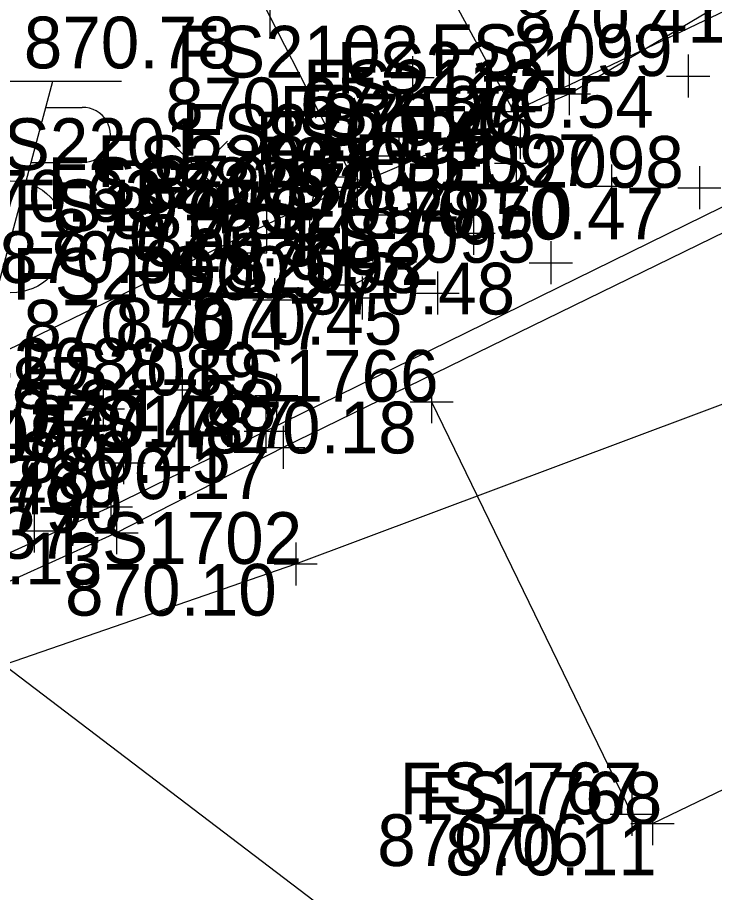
# Model space of a CAD drawing. Extents: x 1479420 to 1479833, y 379731 to 380103.
# Drawn here: x 1479672.65 to 1479688.81, y 379937.22 to 379957.51 of the extents above; entities that cross this region are included whole.
import ezdxf

# ---------------------------------------------------------------- set-up
doc = ezdxf.new("R2010")
doc.units = 0
for name, color, linetype in [('PM_X_CL_Double_Solid', 7, 'Continuous'), ('PM_X_Crosswalk', 7, 'Continuous'), ('PM_X_Stop_Line', 7, 'Continuous'), ('PV_X_Curb', 7, 'Continuous'), ('PV_X_Walk', 7, 'Continuous'), ('SV_X_Random_Point', 7, 'Continuous'), ('SV_X_Shot_Marker', 7, 'Continuous'), ('SV_X_Text_Elevation', 7, 'Continuous'), ('SV_X_Text_Name', 7, 'Continuous'), ('UT_X_Gas', 7, 'Continuous'), ('UT_X_Gas_Cells', 7, 'Continuous'), ('UT_X_Misc_Cells', 7, 'Continuous'), ('UT_X_Sanitary_Line', 7, 'Continuous')]:
    doc.layers.add(name, color=color, linetype=linetype)

msp = doc.modelspace()

# ---------------------------------------------------------------- linework, layer by layer
at = {"layer": 'PM_X_CL_Double_Solid'}
msp.add_lwpolyline([(1479687.377, 379938.814), (1479706.5, 379948.023), (1479725.914, 379957.781), (1479746.012, 379967.724), (1479779.432, 379984.272), (1479805.773, 379996.992), (1479815.711, 380001.699)], dxfattribs=at)
at = {"layer": 'PM_X_Crosswalk'}
msp.add_line((1479696.985, 379923.758), (1479671.854, 379942.855), dxfattribs=at)
at = {"layer": 'PM_X_Stop_Line'}
msp.add_line((1479682.255, 379948.599), (1479686.899, 379939.03), dxfattribs=at)
at = {"layer": 'PV_X_Curb'}
for points in [[(1479791.59, 380003.464), (1479772.982, 379994.381), (1479762.438, 379989.23), (1479737.891, 379977.225), (1479720.638, 379968.611), (1479698.71, 379957.883), (1479678.409, 379947.915), (1479674.816, 379946.157), (1479670.835, 379944.353), (1479668.74, 379943.532), (1479666.343, 379942.649), (1479664.179, 379942.195), (1479661.876, 379941.9), (1479659.999, 379941.971), (1479653.935, 379943.268), (1479649.182, 379945.527), (1479644.261, 379948.889), (1479643.432, 379949.993), (1479639.011, 379953.958), (1479638.818, 379953.848), (1479620.557, 379971.482), (1479582.44, 380008.391)], [(1479791.848, 380002.989), (1479773.254, 379993.873), (1479762.766, 379988.772), (1479738.122, 379976.643), (1479720.845, 379968.214), (1479698.694, 379957.239), (1479678.815, 379947.539), (1479674.951, 379945.56), (1479671.194, 379943.855), (1479668.836, 379942.929), (1479666.481, 379942.243), (1479664.295, 379941.704), (1479662.026, 379941.397), (1479659.994, 379941.512), (1479654.023, 379942.767), (1479648.758, 379945.101), (1479643.81, 379948.553), (1479642.638, 379949.516), (1479640.65, 379951.389), (1479638.379, 379953.495), (1479620.029, 379971.274), (1479601.931, 379988.801), (1479602.178, 379989.373), (1479582.142, 380008.015)]]:
    msp.add_lwpolyline(points, dxfattribs=at)
at = {"layer": 'PV_X_Walk'}
for points in [[(1479697.028, 379961.469), (1479684.159, 379955.33), (1479680.855, 379961.435), (1479676.661, 379969.27), (1479670.256, 379981.373)], [(1479667.32, 379947.167), (1479666.943, 379951.265), (1479666.294, 379955.174), (1479665.724, 379959.058), (1479665.135, 379963.052), (1479664.561, 379966.951), (1479666.457, 379967.611), (1479668.439, 379968.319), (1479672.009, 379969.818), (1479674.225, 379965.709), (1479676.339, 379961.752), (1479678.506, 379957.53), (1479680.531, 379953.578)]]:
    msp.add_lwpolyline(points, dxfattribs=at)
at = {"layer": 'SV_X_Random_Point'}
for p, q in [((1479676.185, 379953.306), (1479677.519, 379954.641)), ((1479676.185, 379954.641), (1479677.519, 379953.306))]:
    msp.add_line(p, q, dxfattribs=at)
at = {"layer": 'SV_X_Shot_Marker'}
for p, q in [((1479678.506, 379958.03), (1479678.506, 379957.03)), ((1479681.814, 379956.617), (1479681.814, 379955.617)), ((1479688.205, 379956.652), (1479688.205, 379955.652)), ((1479685.442, 379956.242), (1479685.442, 379955.242)), ((1479681.314, 379956.117), (1479682.314, 379956.117)), ((1479681.814, 379956.117), (1479681.814, 379956.117)), ((1479687.705, 379956.152), (1479688.705, 379956.152)), ((1479688.205, 379956.152), (1479688.205, 379956.152)), ((1479684.159, 379955.83), (1479684.159, 379954.83)), ((1479684.942, 379955.742), (1479685.942, 379955.742)), ((1479685.442, 379955.742), (1479685.442, 379955.742)), ((1479683.659, 379955.33), (1479684.659, 379955.33)), ((1479684.159, 379955.33), (1479684.159, 379955.33)), ((1479684.31, 379955.222), (1479684.31, 379954.222)), ((1479681.497, 379954.802), (1479681.497, 379953.802)), ((1479683.81, 379954.722), (1479684.81, 379954.722)), ((1479684.215, 379954.628), (1479684.215, 379953.628)), ((1479684.31, 379954.722), (1479684.31, 379954.722)), ((1479680.997, 379954.302), (1479681.997, 379954.302)), ((1479681.497, 379954.302), (1479681.497, 379954.302)), ((1479683.715, 379954.128), (1479684.715, 379954.128)), ((1479684.215, 379954.128), (1479684.215, 379954.128)), ((1479680.531, 379954.078), (1479680.531, 379953.078)), ((1479686.423, 379954.099), (1479686.423, 379953.099)), ((1479688.463, 379954.061), (1479688.463, 379953.061)), ((1479679.157, 379953.565), (1479679.157, 379952.565)), ((1479680.031, 379953.578), (1479681.031, 379953.578)), ((1479680.531, 379953.578), (1479680.531, 379953.578)), ((1479685.923, 379953.599), (1479686.923, 379953.599)), ((1479686.423, 379953.599), (1479686.423, 379953.599)), ((1479687.963, 379953.561), (1479688.963, 379953.561)), ((1479688.463, 379953.561), (1479688.463, 379953.561)), ((1479681.314, 379953.436), (1479681.314, 379952.436)), ((1479678.657, 379953.065), (1479679.657, 379953.065)), ((1479679.157, 379953.065), (1479679.157, 379953.065)), ((1479680.814, 379952.936), (1479681.814, 379952.936)), ((1479681.314, 379952.936), (1479681.314, 379952.936)), ((1479683.227, 379953.006), (1479683.227, 379952.006)), ((1479682.727, 379952.506), (1479683.727, 379952.506)), ((1479683.227, 379952.506), (1479683.227, 379952.506)), ((1479685.019, 379952.322), (1479685.019, 379951.322)), ((1479684.519, 379951.822), (1479685.519, 379951.822)), ((1479685.019, 379951.822), (1479685.019, 379951.822)), ((1479680.644, 379951.505), (1479680.644, 379950.505)), ((1479682.393, 379951.62), (1479682.393, 379950.62)), ((1479678.61, 379951.462), (1479678.61, 379950.462)), ((1479681.893, 379951.12), (1479682.893, 379951.12)), ((1479682.393, 379951.12), (1479682.393, 379951.12)), ((1479678.11, 379950.962), (1479679.11, 379950.962)), ((1479678.61, 379950.962), (1479678.61, 379950.962)), ((1479680.144, 379951.005), (1479681.144, 379951.005)), ((1479680.644, 379951.005), (1479680.644, 379951.005)), ((1479676.472, 379949.376), (1479676.472, 379948.376)), ((1479678.656, 379949.246), (1479678.656, 379948.246)), ((1479682.255, 379949.099), (1479682.255, 379948.099)), ((1479674.637, 379948.934), (1479674.637, 379947.934)), ((1479675.972, 379948.876), (1479676.972, 379948.876)), ((1479676.472, 379948.876), (1479676.472, 379948.876)), ((1479678.156, 379948.746), (1479679.156, 379948.746)), ((1479678.656, 379948.746), (1479678.656, 379948.746)), ((1479681.755, 379948.599), (1479682.755, 379948.599)), ((1479682.255, 379948.599), (1479682.255, 379948.599)), ((1479674.137, 379948.434), (1479675.137, 379948.434)), ((1479674.637, 379948.434), (1479674.637, 379948.434)), ((1479678.409, 379948.415), (1479678.409, 379947.415)), ((1479678.815, 379948.039), (1479678.815, 379947.039)), ((1479677.909, 379947.915), (1479678.909, 379947.915)), ((1479678.409, 379947.915), (1479678.409, 379947.915)), ((1479675.113, 379947.683), (1479675.113, 379946.683)), ((1479678.315, 379947.539), (1479679.315, 379947.539)), ((1479678.815, 379947.539), (1479678.815, 379947.539)), ((1479674.613, 379947.183), (1479675.613, 379947.183)), ((1479675.113, 379947.183), (1479675.113, 379947.183)), ((1479674.816, 379946.657), (1479674.816, 379945.657)), ((1479673.039, 379946.101), (1479673.039, 379945.101)), ((1479674.316, 379946.157), (1479675.316, 379946.157)), ((1479674.816, 379946.157), (1479674.816, 379946.157)), ((1479674.951, 379946.06), (1479674.951, 379945.06)), ((1479672.539, 379945.601), (1479673.539, 379945.601)), ((1479673.039, 379945.601), (1479673.039, 379945.601)), ((1479674.451, 379945.56), (1479675.451, 379945.56)), ((1479674.951, 379945.56), (1479674.951, 379945.56)), ((1479679.103, 379945.337), (1479679.103, 379944.337)), ((1479678.603, 379944.837), (1479679.603, 379944.837)), ((1479679.103, 379944.837), (1479679.103, 379944.837)), ((1479686.899, 379939.53), (1479686.899, 379938.53)), ((1479687.377, 379939.314), (1479687.377, 379938.314)), ((1479686.399, 379939.03), (1479687.399, 379939.03)), ((1479686.899, 379939.03), (1479686.899, 379939.03)), ((1479686.877, 379938.814), (1479687.877, 379938.814)), ((1479687.377, 379938.814), (1479687.377, 379938.814))]:
    msp.add_line(p, q, dxfattribs=at)
at = {"layer": 'UT_X_Gas'}
msp.add_lwpolyline([(1479590.076, 380006.869), (1479598.835, 379999.983), (1479606.591, 379993.985), (1479615.604, 379985.249), (1479623.747, 379977.629), (1479632.184, 379969.538), (1479638.836, 379962.809), (1479646.785, 379955.438), (1479652.981, 379949.433), (1479657.465, 379945.964), (1479660.591, 379945.024), (1479670.935, 379949.08), (1479679.157, 379953.065), (1479685.442, 379955.742), (1479689.462, 379958.127), (1479696.956, 379963.013), (1479705.088, 379967.488), (1479713.465, 379971.226), (1479723.024, 379975.676), (1479732.065, 379980.116), (1479742.535, 379985.018)], dxfattribs=at)
at = {"layer": 'UT_X_Gas_Cells'}
for points in [[(1479680.9, 379953.316), (1479680.881, 379953.415), (1479680.822, 379953.513), (1479680.723, 379953.611), (1479680.586, 379953.729), (1479680.487, 379953.769), (1479680.408, 379953.788), (1479680.29, 379953.808), (1479680.054, 379953.808), (1479679.956, 379953.788), (1479679.896, 379953.769), (1479679.818, 379953.729), (1479679.66, 379953.611), (1479679.562, 379953.473), (1479679.503, 379953.316), (1479679.463, 379953.1), (1479679.424, 379952.785), (1479679.424, 379952.371), (1479679.444, 379952.037), (1479679.523, 379951.781), (1479679.641, 379951.544), (1479679.739, 379951.466), (1479679.857, 379951.387), (1479680.074, 379951.308), (1479680.29, 379951.308), (1479680.507, 379951.348), (1479680.586, 379951.387), (1479680.664, 379951.426), (1479680.743, 379951.505), (1479680.822, 379951.623), (1479680.9, 379951.8), (1479680.9, 379952.292), (1479680.487, 379952.292)], [(1479677.437, 379952.052), (1479678.437, 379952.052), (1479678.437, 379953.052), (1479677.437, 379953.052), (1479677.437, 379952.052)]]:
    msp.add_lwpolyline(points, dxfattribs=at)
at = {"layer": 'UT_X_Misc_Cells'}
for p, q in [((1479673.465, 379956.024), (1479671.859, 379950.024)), ((1479675.065, 379956.024), (1479671.865, 379956.024)), ((1479673.305, 379955.424), (1479674.155, 379955.424)), ((1479672.964, 379954.149), (1479674.155, 379954.149))]:
    msp.add_line(p, q, dxfattribs=at)
msp.add_circle((1479672.502, 379952.424), 1.3, dxfattribs=at)
msp.add_arc((1479674.168, 379954.787), 0.638, 268.8767, 91.1233, dxfattribs=at)
at = {"layer": 'UT_X_Sanitary_Line'}
msp.add_lwpolyline([(1479514.622, 379866.87), (1479542.109, 379880.195), (1479565.169, 379891.725), (1479588.442, 379902.577), (1479600.276, 379909.045), (1479620.421, 379921.063), (1479621.963, 379921.485), (1479624.647, 379923.417), (1479645.234, 379932.512), (1479652.585, 379935.616), (1479664.157, 379939.675), (1479679.103, 379944.837), (1479710.112, 379956.448), (1479736.037, 379968.233), (1479798.147, 379991.168), (1479820.4, 379999.933), (1479823.042, 380000.22)], dxfattribs=at)

# ---------------------------------------------------------------- texts
at = {"layer": 'SV_X_Text_Elevation'}
for s, p in [('870.41', (1479684.17, 379956.927)), ('870.78', (1479672.799, 379956.33)), ('870.54', (1479682.498, 379954.952)), ('870.67', (1479676.079, 379954.917)), ('870.48', (1479679.707, 379954.542)), ('870.54', (1479678.452, 379954.13)), ('870.51', (1479679.028, 379953.522)), ('870.57', (1479675.781, 379953.102)), ('870.55', (1479678.499, 379952.928)), ('870.63', (1479671.117, 379952.773)), ('870.55', (1479674.815, 379952.378)), ('870.50', (1479680.603, 379952.399)), ('870.47', (1479682.738, 379952.361)), ('870.52', (1479673.45, 379951.865)), ('870.54', (1479675.607, 379951.736)), ('870.54', (1479672.23, 379951.352)), ('870.52', (1479677.52, 379951.306)), ('870.48', (1479679.284, 379950.622)), ('870.45', (1479676.668, 379949.92)), ('870.50', (1479672.79, 379949.762)), ('870.47', (1479674.919, 379949.805)), ('870.47', (1479670.747, 379947.676)), ('870.44', (1479672.94, 379947.546)), ('870.47', (1479668.912, 379947.234)), ('870.18', (1479677.002, 379947.399)), ('870.45', (1479672.684, 379946.715)), ('870.17', (1479673.572, 379946.339)), ('870.46', (1479669.312, 379945.983)), ('870.37', (1479669.081, 379944.957)), ('870.13', (1479669.708, 379944.36)), ('870.10', (1479673.756, 379943.637)), ('870.06', (1479680.994, 379937.83)), ('870.11', (1479682.568, 379937.614))]:
    msp.add_text(s, height=1.2, dxfattribs=at).set_placement(p)
at = {"layer": 'SV_X_Text_Name'}
for s, p in [('FS2102', (1479676.344, 379956.117)), ('FS2099', (1479682.224, 379956.152)), ('FS2281', (1479680.056, 379955.742)), ('FS2112', (1479679.276, 379955.33)), ('FS2100', (1479678.727, 379954.722)), ('FS2101', (1479676.452, 379954.302)), ('FS2096', (1479678.168, 379954.128)), ('FS2201', (1479671.352, 379953.973)), ('FS2200', (1479674.494, 379953.578)), ('FS2097', (1479680.452, 379953.599)), ('FS2098', (1479682.482, 379953.561)), ('FS2282', (1479673.346, 379953.065)), ('FS2092', (1479675.352, 379952.936)), ('FS1975', (1479672.552, 379952.552)), ('FS2094', (1479677.265, 379952.506)), ('FS2095', (1479679.048, 379951.822)), ('FS2093', (1479676.422, 379951.12)), ('FS2090', (1479672.535, 379950.962)), ('FS2091', (1479675.107, 379951.005)), ('FS2088', (1479670.51, 379948.876)), ('FS2089', (1479672.694, 379948.746)), ('FS1766', (1479676.795, 379948.599)), ('FS2087', (1479668.685, 379948.434)), ('FS1788', (1479673.034, 379947.915)), ('FS1787', (1479673.449, 379947.539)), ('FS2086', (1479669.085, 379947.183)), ('FS1789', (1479669.441, 379946.157)), ('FS1790', (1479669.462, 379945.56)), ('FS1702', (1479673.633, 379944.837)), ('FS1767', (1479681.514, 379939.03)), ('FS1768', (1479681.983, 379938.814))]:
    msp.add_text(s, height=1.2, dxfattribs=at).set_placement(p)

doc.saveas('drawing.dxf')
